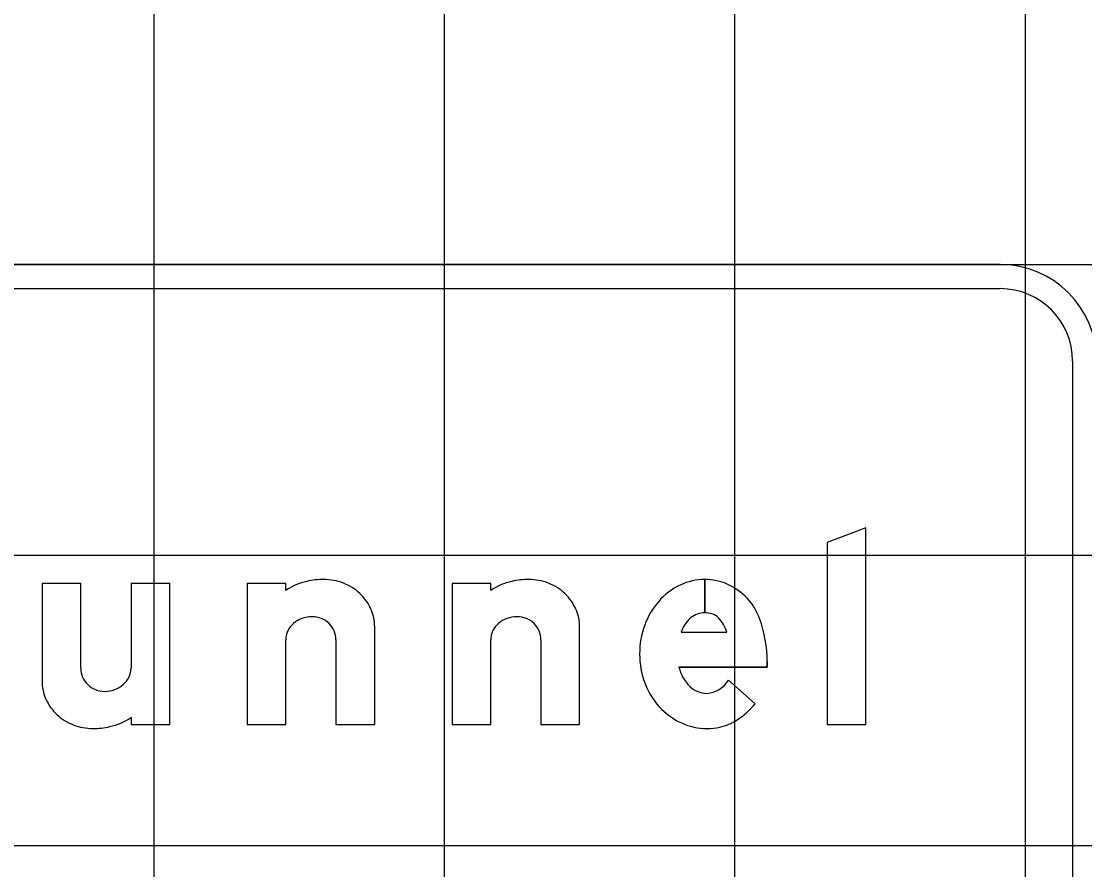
# Model space of a CAD drawing. Extents: x 2193008 to 2198143, y 1236112 to 1237864.
# Drawn here: x 2195619.79 to 2195627.12, y 1237200.94 to 1237206.78 of the extents above; entities that cross this region are included whole.
import ezdxf

# ---------------------------------------------------------------- set-up
doc = ezdxf.new("R2010")
doc.units = 0
for name, color, linetype in [('GSBWFILL', 7, 'Continuous'), ('GSCOLORFILL', 7, 'Continuous'), ('GSOUTLINE', 7, 'Continuous'), ('M-ROADS', 7, 'Continuous')]:
    doc.layers.add(name, color=color, linetype=linetype)

msp = doc.modelspace()

# ---------------------------------------------------------------- linework, layer by layer
at = {"layer": 'GSBWFILL'}
for p, q in [((2195624.4983, 1237202.9376), (2195624.4983, 1237202.7078)), ((2195624.4984, 1237202.7078), (2195624.4984, 1237202.9376)), ((2195620.1999, 1237202.3267), (2195620.1999, 1237202.9109)), ((2195624.3358, 1237202.5743), (2195624.6514, 1237202.5743)), ((2195621.9582, 1237202.5228), (2195621.9582, 1237201.9386)), ((2195623.3701, 1237202.5228), (2195623.3701, 1237201.9386)), ((2195624.662, 1237202.2443), (2195624.8444, 1237202.0829))]:
    msp.add_line(p, q, dxfattribs=at)
msp.add_lwpolyline([(2195625.6079, 1237201.9386), (2195625.6079, 1237203.2939), (2195625.3415, 1237203.1929), (2195625.3415, 1237201.9386)], close=True, dxfattribs=at)
for points in [[(2195620.1999, 1237202.9109), (2195619.9336, 1237202.9109), (2195619.9336, 1237202.2391)], [(2195620.5463, 1237201.9867), (2195620.5463, 1237201.9386), (2195620.8127, 1237201.9386), (2195620.8127, 1237202.9109), (2195620.5463, 1237202.9109), (2195620.5463, 1237202.3267)], [(2195621.6119, 1237202.8628), (2195621.6119, 1237202.9109), (2195621.3455, 1237202.9109), (2195621.3455, 1237201.9386), (2195621.6119, 1237201.9386), (2195621.6119, 1237202.5228)], [(2195623.0238, 1237202.8628), (2195623.0238, 1237202.9109), (2195622.7574, 1237202.9109), (2195622.7574, 1237201.9386), (2195623.0238, 1237201.9386), (2195623.0238, 1237202.5228)], [(2195621.9582, 1237201.9386), (2195622.2246, 1237201.9386), (2195622.2246, 1237202.6105)], [(2195623.3701, 1237201.9386), (2195623.6365, 1237201.9386), (2195623.6365, 1237202.6105)], [(2195624.9285, 1237202.3726), (2195624.9285, 1237202.3346), (2195624.3207, 1237202.3346)]]:
    msp.add_lwpolyline(points, dxfattribs=at)
for centre, radius, start, end in [((2195621.8696, 1237202.4583), 0.4797, 103.46954, 122.49426), ((2195621.8741, 1237202.4048), 0.5328, 90, 102.60428), ((2195621.8741, 1237202.5626), 0.375, 68.86358, 90), ((2195621.8831, 1237202.5859), 0.35, 46.97501, 68.86358), ((2195621.8971, 1237202.6009), 0.3295, 23.93172, 46.97501), ((2195621.9187, 1237202.6105), 0.3059, 0, 23.93172), ((2195621.7719, 1237202.5126), 0.1623, 131.00764, 154.52827), ((2195621.7857, 1237202.4968), 0.1833, 109.80736, 131.00764), ((2195621.7946, 1237202.472), 0.2097, 90, 109.80736), ((2195621.7946, 1237202.5134), 0.1683, 68.08083, 90), ((2195621.7965, 1237202.518), 0.1634, 45.8298, 68.08083), ((2195621.7993, 1237202.5209), 0.1593, 23.09284, 45.82979), ((2195621.7506, 1237202.5228), 0.1388, 154.52827, 180), ((2195621.8037, 1237202.5228), 0.1545, 0, 23.09285)]:
    msp.add_arc(centre, radius, start, end, dxfattribs=at)
for centre, major_axis, ratio, start_param, end_param in [((2195623.2815, 1237202.4583), (0, 0.4797), 0.999996, 0.235088, 0.567132), ((2195623.286, 1237202.4048), (0, 0.5328), 0.999996, 0, 0.219986), ((2195623.286, 1237202.5626), (0, 0.375), 0.999996, 5.914285, 6.283185), ((2195624.4983, 1237202.543), (0, 0.3945), 0.999998, 0, 0.44196), ((2195624.4983, 1237202.543), (0, 0.3945), 0.999998, 5.868518, 6.283016), ((2195623.2951, 1237202.5859), (0, 0.35), 0.999996, 5.532258, 5.914285), ((2195624.5254, 1237202.4858), (0, 0.4579), 0.999998, 0.44196, 0.851746), ((2195624.4883, 1237202.5274), (0, 0.4129), 0.999998, 5.061282, 5.861635), ((2195623.309, 1237202.6009), (0, 0.3295), 0.999996, 5.130076, 5.532258), ((2195624.5677, 1237202.4488), (0, 0.5141), 0.999998, 0.851746, 1.222943), ((2195623.3307, 1237202.6105), (0, 0.3059), 0.999996, 4.712389, 5.130076), ((2195624.4983, 1237202.5534), (0, 0.1544), 0.999998, 0, 0.684319), ((2195624.4983, 1237202.5288), (0, 0.1791), 0.999998, 6.008019, 6.282813), ((2195624.5199, 1237202.6049), (0, 0.0999), 0.999998, 5.468651, 6.008019), ((2195623.1838, 1237202.5126), (0, 0.1623), 0.999996, 0.715718, 1.126231), ((2195623.1976, 1237202.4968), (0, 0.1833), 0.999996, 0.345704, 0.715718), ((2195623.2065, 1237202.472), (0, 0.2097), 0.999996, 0, 0.345704), ((2195623.2065, 1237202.5134), (0, 0.1683), 0.999996, 5.900624, 6.283185), ((2195623.2084, 1237202.518), (0, 0.1634), 0.999996, 5.51227, 5.900624), ((2195623.2112, 1237202.5209), (0, 0.1593), 0.999996, 5.115435, 5.51227), ((2195624.5361, 1237202.5134), (0, 0.2093), 0.999998, 0.703138, 1.275447), ((2195624.4007, 1237202.4926), (0, 0.2637), 0.999998, 5.027692, 5.468651), ((2195624.0628, 1237202.3726), (0, 0.8658), 0.999998, 4.712389, 5.061282), ((2195623.1625, 1237202.5228), (0, 0.1388), 0.999996, 1.126231, 1.570796), ((2195623.2156, 1237202.5228), (0, 0.1545), 0.999996, 4.712389, 5.115435), ((2195624.634, 1237202.4248), (0, 0.5845), 0.999998, 1.222943, 1.570796), ((2195624.6165, 1237202.4248), (0, 0.567), 0.999998, 1.570796, 1.928626), ((2195624.5766, 1237202.3911), (0, 0.2621), 0.999998, 1.788032, 2.378697), ((2195620.3544, 1237202.3267), (0, 0.1545), 0.999995, 1.570796, 1.973843), ((2195620.3588, 1237202.3286), (0, 0.1593), 0.999995, 1.973842, 2.370677), ((2195620.3862, 1237202.3369), (0, 0.1623), 0.999995, 3.857311, 4.267823), ((2195620.4075, 1237202.3267), (0, 0.1388), 0.999995, 4.267823, 4.712389), ((2195620.2394, 1237202.2391), (0, 0.3059), 0.999995, 1.570796, 1.988484), ((2195620.3617, 1237202.3316), (0, 0.1634), 0.999995, 2.370677, 2.759031), ((2195620.3725, 1237202.3527), (0, 0.1833), 0.999995, 3.487296, 3.857311), ((2195624.5657, 1237202.4058), (0, 0.5128), 0.999998, 1.928626, 2.305123), ((2195624.5147, 1237202.3274), (0, 0.1733), 0.999998, 2.383204, 3.128268), ((2195624.4994, 1237202.3448), (0, 0.1912), 0.999998, 3.209537, 4.158837), ((2195620.2611, 1237202.2487), (0, 0.3295), 0.999995, 1.988484, 2.390665), ((2195620.3635, 1237202.3361), (0, 0.1683), 0.999995, 2.759031, 3.141593), ((2195620.3635, 1237202.3775), (0, 0.2097), 0.999995, 3.141593, 3.487296), ((2195624.5332, 1237202.3765), (0, 0.4691), 0.999998, 2.305123, 2.711411), ((2195624.4539, 1237202.3888), (0, 0.4961), 0.999998, 3.710413, 4.047817), ((2195620.275, 1237202.2636), (0, 0.35), 0.999995, 2.390665, 2.772693), ((2195620.2886, 1237202.3913), (0, 0.4797), 0.999995, 3.37668, 3.708724), ((2195624.5238, 1237202.2795), (0, 0.3663), 0.999998, 3.35931, 3.710413), ((2195620.284, 1237202.287), (0, 0.375), 0.999995, 2.772693, 3.141593), ((2195620.284, 1237202.4448), (0, 0.5328), 0.999995, 3.141593, 3.361579), ((2195624.5124, 1237202.3311), (0, 0.4191), 0.999998, 2.711411, 3.141593), ((2195624.5124, 1237202.3311), (0, 0.4191), 0.999998, 3.141593, 3.35931)]:
    msp.add_ellipse(centre, major_axis=major_axis, ratio=ratio, start_param=start_param, end_param=end_param, dxfattribs=at)
at = {"layer": 'GSCOLORFILL'}
for p, q in [((2195626.5328, 1237205.1062), (2195613.3793, 1237205.1062)), ((2195613.3793, 1237204.9397), (2195626.5328, 1237204.9397)), ((2195627.0323, 1237204.4402), (2195627.0323, 1237200.7772)), ((2195624.4983, 1237202.9376), (2195624.4983, 1237202.7078)), ((2195624.4984, 1237202.7078), (2195624.4984, 1237202.9376)), ((2195620.1999, 1237202.3267), (2195620.1999, 1237202.9109)), ((2195624.3358, 1237202.5743), (2195624.6514, 1237202.5743)), ((2195621.9582, 1237202.5228), (2195621.9582, 1237201.9386)), ((2195623.3701, 1237202.5228), (2195623.3701, 1237201.9386)), ((2195624.662, 1237202.2443), (2195624.8444, 1237202.0829))]:
    msp.add_line(p, q, dxfattribs=at)
msp.add_lwpolyline([(2195625.6079, 1237201.9386), (2195625.6079, 1237203.2939), (2195625.3415, 1237203.1929), (2195625.3415, 1237201.9386)], close=True, dxfattribs=at)
for points in [[(2195620.1999, 1237202.9109), (2195619.9336, 1237202.9109), (2195619.9336, 1237202.2391)], [(2195620.5463, 1237201.9867), (2195620.5463, 1237201.9386), (2195620.8127, 1237201.9386), (2195620.8127, 1237202.9109), (2195620.5463, 1237202.9109), (2195620.5463, 1237202.3267)], [(2195621.6119, 1237202.8628), (2195621.6119, 1237202.9109), (2195621.3455, 1237202.9109), (2195621.3455, 1237201.9386), (2195621.6119, 1237201.9386), (2195621.6119, 1237202.5228)], [(2195623.0238, 1237202.8628), (2195623.0238, 1237202.9109), (2195622.7574, 1237202.9109), (2195622.7574, 1237201.9386), (2195623.0238, 1237201.9386), (2195623.0238, 1237202.5228)], [(2195621.9582, 1237201.9386), (2195622.2246, 1237201.9386), (2195622.2246, 1237202.6105)], [(2195623.3701, 1237201.9386), (2195623.6365, 1237201.9386), (2195623.6365, 1237202.6105)], [(2195624.9285, 1237202.3726), (2195624.9285, 1237202.3346), (2195624.3207, 1237202.3346)]]:
    msp.add_lwpolyline(points, dxfattribs=at)
for centre, radius, start, end in [((2195626.5328, 1237204.4402), 0.666, 0, 90), ((2195626.5328, 1237204.4402), 0.4995, 0, 90), ((2195621.8696, 1237202.4583), 0.4797, 103.46954, 122.49426), ((2195621.8741, 1237202.4048), 0.5328, 90, 102.60428), ((2195621.8741, 1237202.5626), 0.375, 68.86358, 90), ((2195621.8831, 1237202.5859), 0.35, 46.97501, 68.86358), ((2195621.8971, 1237202.6009), 0.3295, 23.93172, 46.97501), ((2195621.9187, 1237202.6105), 0.3059, 0, 23.93172), ((2195621.7719, 1237202.5126), 0.1623, 131.00764, 154.52827), ((2195621.7857, 1237202.4968), 0.1833, 109.80736, 131.00764), ((2195621.7946, 1237202.472), 0.2097, 90, 109.80736), ((2195621.7946, 1237202.5134), 0.1683, 68.08083, 90), ((2195621.7965, 1237202.518), 0.1634, 45.8298, 68.08083), ((2195621.7993, 1237202.5209), 0.1593, 23.09284, 45.82979), ((2195621.7506, 1237202.5228), 0.1388, 154.52827, 180), ((2195621.8037, 1237202.5228), 0.1545, 0, 23.09285)]:
    msp.add_arc(centre, radius, start, end, dxfattribs=at)
for centre, major_axis, ratio, start_param, end_param in [((2195623.2815, 1237202.4583), (0, 0.4797), 0.999996, 0.235088, 0.567132), ((2195623.286, 1237202.4048), (0, 0.5328), 0.999996, 0, 0.219986), ((2195623.286, 1237202.5626), (0, 0.375), 0.999996, 5.914285, 6.283185), ((2195624.4983, 1237202.543), (0, 0.3945), 0.999998, 0, 0.44196), ((2195624.4983, 1237202.543), (0, 0.3945), 0.999998, 5.868518, 6.283016), ((2195623.2951, 1237202.5859), (0, 0.35), 0.999996, 5.532258, 5.914285), ((2195624.5254, 1237202.4858), (0, 0.4579), 0.999998, 0.44196, 0.851746), ((2195624.4883, 1237202.5274), (0, 0.4129), 0.999998, 5.061282, 5.861635), ((2195623.309, 1237202.6009), (0, 0.3295), 0.999996, 5.130076, 5.532258), ((2195624.5677, 1237202.4488), (0, 0.5141), 0.999998, 0.851746, 1.222943), ((2195623.3307, 1237202.6105), (0, 0.3059), 0.999996, 4.712389, 5.130076), ((2195624.4983, 1237202.5534), (0, 0.1544), 0.999998, 0, 0.684319), ((2195624.4983, 1237202.5288), (0, 0.1791), 0.999998, 6.008019, 6.282813), ((2195624.5199, 1237202.6049), (0, 0.0999), 0.999998, 5.468651, 6.008019), ((2195623.1838, 1237202.5126), (0, 0.1623), 0.999996, 0.715718, 1.126231), ((2195623.1976, 1237202.4968), (0, 0.1833), 0.999996, 0.345704, 0.715718), ((2195623.2065, 1237202.472), (0, 0.2097), 0.999996, 0, 0.345704), ((2195623.2065, 1237202.5134), (0, 0.1683), 0.999996, 5.900624, 6.283185), ((2195623.2084, 1237202.518), (0, 0.1634), 0.999996, 5.51227, 5.900624), ((2195623.2112, 1237202.5209), (0, 0.1593), 0.999996, 5.115435, 5.51227), ((2195624.5361, 1237202.5134), (0, 0.2093), 0.999998, 0.703138, 1.275447), ((2195624.4007, 1237202.4926), (0, 0.2637), 0.999998, 5.027692, 5.468651), ((2195624.0628, 1237202.3726), (0, 0.8658), 0.999998, 4.712389, 5.061282), ((2195623.1625, 1237202.5228), (0, 0.1388), 0.999996, 1.126231, 1.570796), ((2195623.2156, 1237202.5228), (0, 0.1545), 0.999996, 4.712389, 5.115435), ((2195624.634, 1237202.4248), (0, 0.5845), 0.999998, 1.222943, 1.570796), ((2195624.6165, 1237202.4248), (0, 0.567), 0.999998, 1.570796, 1.928626), ((2195624.5766, 1237202.3911), (0, 0.2621), 0.999998, 1.788032, 2.378697), ((2195620.3544, 1237202.3267), (0, 0.1545), 0.999995, 1.570796, 1.973843), ((2195620.3588, 1237202.3286), (0, 0.1593), 0.999995, 1.973842, 2.370677), ((2195620.3862, 1237202.3369), (0, 0.1623), 0.999995, 3.857311, 4.267823), ((2195620.4075, 1237202.3267), (0, 0.1388), 0.999995, 4.267823, 4.712389), ((2195620.2394, 1237202.2391), (0, 0.3059), 0.999995, 1.570796, 1.988484), ((2195620.3617, 1237202.3316), (0, 0.1634), 0.999995, 2.370677, 2.759031), ((2195620.3725, 1237202.3527), (0, 0.1833), 0.999995, 3.487296, 3.857311), ((2195624.5657, 1237202.4058), (0, 0.5128), 0.999998, 1.928626, 2.305123), ((2195624.5147, 1237202.3274), (0, 0.1733), 0.999998, 2.383204, 3.128268), ((2195624.4994, 1237202.3448), (0, 0.1912), 0.999998, 3.209537, 4.158837), ((2195620.2611, 1237202.2487), (0, 0.3295), 0.999995, 1.988484, 2.390665), ((2195620.3635, 1237202.3361), (0, 0.1683), 0.999995, 2.759031, 3.141593), ((2195620.3635, 1237202.3775), (0, 0.2097), 0.999995, 3.141593, 3.487296), ((2195624.5332, 1237202.3765), (0, 0.4691), 0.999998, 2.305123, 2.711411), ((2195624.4539, 1237202.3888), (0, 0.4961), 0.999998, 3.710413, 4.047817), ((2195620.275, 1237202.2636), (0, 0.35), 0.999995, 2.390665, 2.772693), ((2195620.2886, 1237202.3913), (0, 0.4797), 0.999995, 3.37668, 3.708724), ((2195624.5238, 1237202.2795), (0, 0.3663), 0.999998, 3.35931, 3.710413), ((2195620.284, 1237202.287), (0, 0.375), 0.999995, 2.772693, 3.141593), ((2195620.284, 1237202.4448), (0, 0.5328), 0.999995, 3.141593, 3.361579), ((2195624.5124, 1237202.3311), (0, 0.4191), 0.999998, 2.711411, 3.141593), ((2195624.5124, 1237202.3311), (0, 0.4191), 0.999998, 3.141593, 3.35931)]:
    msp.add_ellipse(centre, major_axis=major_axis, ratio=ratio, start_param=start_param, end_param=end_param, dxfattribs=at)
at = {"layer": 'GSOUTLINE'}
for p, q in [((2195620.1999, 1237202.3267), (2195620.1999, 1237202.9109)), ((2195624.3358, 1237202.5743), (2195624.6514, 1237202.5743)), ((2195621.9582, 1237202.5228), (2195621.9582, 1237201.9386)), ((2195623.3701, 1237202.5228), (2195623.3701, 1237201.9386)), ((2195624.8444, 1237202.0829), (2195624.662, 1237202.2443))]:
    msp.add_line(p, q, dxfattribs=at)
msp.add_lwpolyline([(2195625.6079, 1237201.9386), (2195625.6079, 1237203.2939), (2195625.3415, 1237203.1929), (2195625.3415, 1237201.9386)], close=True, dxfattribs=at)
for points in [[(2195620.1999, 1237202.9109), (2195619.9336, 1237202.9109), (2195619.9336, 1237202.2391)], [(2195620.5463, 1237201.9867), (2195620.5463, 1237201.9386), (2195620.8127, 1237201.9386), (2195620.8127, 1237202.9109), (2195620.5463, 1237202.9109), (2195620.5463, 1237202.3267)], [(2195621.6119, 1237202.8628), (2195621.6119, 1237202.9109), (2195621.3455, 1237202.9109), (2195621.3455, 1237201.9386), (2195621.6119, 1237201.9386), (2195621.6119, 1237202.5228)], [(2195623.0238, 1237202.8628), (2195623.0238, 1237202.9109), (2195622.7574, 1237202.9109), (2195622.7574, 1237201.9386), (2195623.0238, 1237201.9386), (2195623.0238, 1237202.5228)], [(2195621.9582, 1237201.9386), (2195622.2246, 1237201.9386), (2195622.2246, 1237202.6105)], [(2195623.3701, 1237201.9386), (2195623.6365, 1237201.9386), (2195623.6365, 1237202.6105)], [(2195624.3207, 1237202.3346), (2195624.9285, 1237202.3346), (2195624.9285, 1237202.3726)]]:
    msp.add_lwpolyline(points, dxfattribs=at)
for centre, radius, start, end in [((2195621.8696, 1237202.4583), 0.4797, 103.46954, 122.49426), ((2195621.8741, 1237202.4048), 0.5328, 90, 102.60428), ((2195621.8741, 1237202.5626), 0.375, 68.86358, 90), ((2195621.8831, 1237202.5859), 0.35, 46.97501, 68.86358), ((2195621.8971, 1237202.6009), 0.3295, 23.93172, 46.97501), ((2195621.9187, 1237202.6105), 0.3059, 0, 23.93172), ((2195621.7719, 1237202.5126), 0.1623, 131.00764, 154.52827), ((2195621.7857, 1237202.4968), 0.1833, 109.80736, 131.00764), ((2195621.7946, 1237202.472), 0.2097, 90, 109.80736), ((2195621.7946, 1237202.5134), 0.1683, 68.08083, 90), ((2195621.7965, 1237202.518), 0.1634, 45.8298, 68.08083), ((2195621.7993, 1237202.5209), 0.1593, 23.09284, 45.82979), ((2195621.7506, 1237202.5228), 0.1388, 154.52827, 180), ((2195621.8037, 1237202.5228), 0.1545, 0, 23.09285)]:
    msp.add_arc(centre, radius, start, end, dxfattribs=at)
for centre, major_axis, ratio, start_param, end_param in [((2195623.2815, 1237202.4583), (0, 0.4797), 0.999996, 0.235088, 0.567132), ((2195623.286, 1237202.4048), (0, 0.5328), 0.999996, 0, 0.219986), ((2195623.286, 1237202.5626), (0, 0.375), 0.999996, 5.914285, 6.283185), ((2195624.4983, 1237202.543), (0, 0.3945), 0.999998, 0, 0.44196), ((2195624.4983, 1237202.543), (0, 0.3945), 0.999998, 5.868518, 6.283185), ((2195623.2951, 1237202.5859), (0, 0.35), 0.999996, 5.532258, 5.914285), ((2195624.5254, 1237202.4858), (0, 0.4579), 0.999998, 0.44196, 0.851746), ((2195624.4883, 1237202.5274), (0, 0.4129), 0.999998, 5.061282, 5.861635), ((2195623.309, 1237202.6009), (0, 0.3295), 0.999996, 5.130076, 5.532258), ((2195624.5677, 1237202.4488), (0, 0.5141), 0.999998, 0.851746, 1.222943), ((2195623.3307, 1237202.6105), (0, 0.3059), 0.999996, 4.712389, 5.130076), ((2195624.4983, 1237202.5534), (0, 0.1544), 0.999998, 0, 0.684319), ((2195624.4983, 1237202.5288), (0, 0.1791), 0.999998, 6.008019, 6.283185), ((2195624.5199, 1237202.6049), (0, 0.0999), 0.999998, 5.468651, 6.008019), ((2195623.1838, 1237202.5126), (0, 0.1623), 0.999996, 0.715718, 1.126231), ((2195623.1976, 1237202.4968), (0, 0.1833), 0.999996, 0.345704, 0.715718), ((2195623.2065, 1237202.472), (0, 0.2097), 0.999996, 0, 0.345704), ((2195623.2065, 1237202.5134), (0, 0.1683), 0.999996, 5.900624, 6.283185), ((2195623.2084, 1237202.518), (0, 0.1634), 0.999996, 5.51227, 5.900624), ((2195623.2112, 1237202.5209), (0, 0.1593), 0.999996, 5.115435, 5.51227), ((2195624.5361, 1237202.5134), (0, 0.2093), 0.999998, 0.703138, 1.275447), ((2195624.4007, 1237202.4926), (0, 0.2637), 0.999998, 5.027692, 5.468651), ((2195624.0628, 1237202.3726), (0, 0.8658), 0.999998, 4.712389, 5.061282), ((2195623.1625, 1237202.5228), (0, 0.1388), 0.999996, 1.126231, 1.570796), ((2195623.2156, 1237202.5228), (0, 0.1545), 0.999996, 4.712389, 5.115435), ((2195624.634, 1237202.4248), (0, 0.5845), 0.999998, 1.222943, 1.570796), ((2195624.6165, 1237202.4248), (0, 0.567), 0.999998, 1.570796, 1.928626), ((2195624.5766, 1237202.3911), (0, 0.2621), 0.999998, 1.788032, 2.378697), ((2195620.3544, 1237202.3267), (0, 0.1545), 0.999995, 1.570796, 1.973843), ((2195620.3588, 1237202.3286), (0, 0.1593), 0.999995, 1.973842, 2.370677), ((2195620.3862, 1237202.3369), (0, 0.1623), 0.999995, 3.857311, 4.267823), ((2195620.4075, 1237202.3267), (0, 0.1388), 0.999995, 4.267823, 4.712389), ((2195620.2394, 1237202.2391), (0, 0.3059), 0.999995, 1.570796, 1.988484), ((2195620.3617, 1237202.3316), (0, 0.1634), 0.999995, 2.370677, 2.759031), ((2195620.3725, 1237202.3527), (0, 0.1833), 0.999995, 3.487296, 3.857311), ((2195624.5657, 1237202.4058), (0, 0.5128), 0.999998, 1.928626, 2.305123), ((2195624.5147, 1237202.3274), (0, 0.1733), 0.999998, 2.383204, 3.128268), ((2195624.4994, 1237202.3448), (0, 0.1912), 0.999998, 3.209537, 4.158837), ((2195620.2611, 1237202.2487), (0, 0.3295), 0.999995, 1.988484, 2.390665), ((2195620.3635, 1237202.3361), (0, 0.1683), 0.999995, 2.759031, 3.141593), ((2195620.3635, 1237202.3775), (0, 0.2097), 0.999995, 3.141593, 3.487296), ((2195624.5332, 1237202.3765), (0, 0.4691), 0.999998, 2.305123, 2.711411), ((2195624.4539, 1237202.3888), (0, 0.4961), 0.999998, 3.710413, 4.047817), ((2195620.275, 1237202.2636), (0, 0.35), 0.999995, 2.390665, 2.772693), ((2195620.2886, 1237202.3913), (0, 0.4797), 0.999995, 3.37668, 3.708724), ((2195624.5238, 1237202.2795), (0, 0.3663), 0.999998, 3.35931, 3.710413), ((2195620.284, 1237202.287), (0, 0.375), 0.999995, 2.772693, 3.141593), ((2195620.284, 1237202.4448), (0, 0.5328), 0.999995, 3.141593, 3.361579), ((2195624.5124, 1237202.3311), (0, 0.4191), 0.999998, 2.711411, 3.141593), ((2195624.5124, 1237202.3311), (0, 0.4191), 0.999998, 3.141593, 3.35931)]:
    msp.add_ellipse(centre, major_axis=major_axis, ratio=ratio, start_param=start_param, end_param=end_param, dxfattribs=at)
at = {"layer": 'M-ROADS'}
for p, q in [((2195620.7065, 1237163.1062), (2195620.7065, 1237223.1062)), ((2195622.7065, 1237163.1062), (2195622.7065, 1237223.1062)), ((2195624.7065, 1237163.1062), (2195624.7065, 1237223.1062)), ((2195626.7065, 1237163.1062), (2195626.7065, 1237223.1062)), ((2195584.7065, 1237205.1062), (2195714.7065, 1237205.1062)), ((2195584.7065, 1237203.1062), (2195714.7065, 1237203.1062)), ((2195584.7065, 1237201.1062), (2195714.7065, 1237201.1062))]:
    msp.add_line(p, q, dxfattribs=at)

doc.saveas('drawing.dxf')
